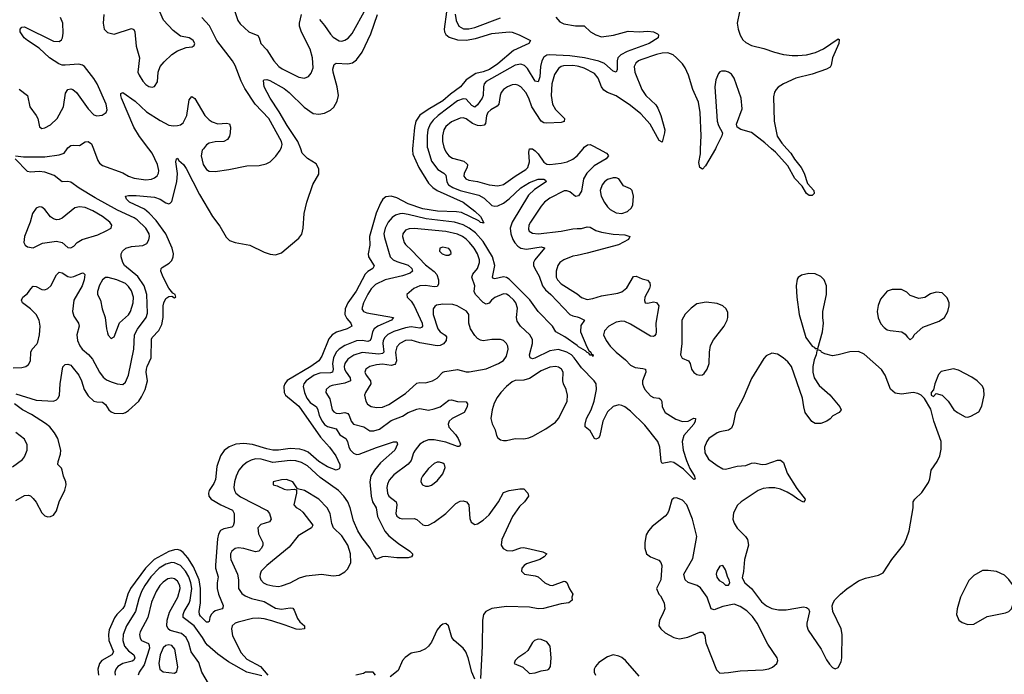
# Model space of a CAD drawing. Header units: inches. Extents: x 1550315 to 1685896, y 510706 to 640504.
# Tile 321 of 452: x 1606136 to 1612962, y 616355 to 620895. Entities that reach past the tile are written whole.
import ezdxf

# ---------------------------------------------------------------- set-up
doc = ezdxf.new("R2010")
doc.units = ezdxf.units.IN
doc.header["$MEASUREMENT"] = 0
for name, color, linetype in [('B6601', 7, 'Continuous'), ('B6602', 7, 'Continuous'), ('B6611', 7, 'Continuous'), ('B6612', 7, 'Continuous')]:
    doc.layers.add(name, color=color, linetype=linetype)

msp = doc.modelspace()

# ---------------------------------------------------------------- linework, layer by layer
at = {"layer": 'B6601', "color": 5}
for points, elevation in [([(1606106, 619950), (1606163.1, 619943.1), (1606310, 619944.4), (1606410, 619957.1), (1606443, 619970), (1606465.5, 620000)], 640), ([(1606110, 618299.6), (1606250, 618256.6), (1606369.8, 618250.2), (1606390, 618258.3), (1606402.6, 618270), (1606412.4, 618290), (1606417.3, 618370), (1606433.7, 618486.3), (1606450, 618502.4), (1606470, 618504.6), (1606490, 618497.7), (1606498.3, 618490), (1606545.2, 618430), (1606564, 618390), (1606582.2, 618330), (1606610, 618286), (1606650, 618250.2), (1606670, 618243.9), (1606710, 618241.2), (1606730, 618225.2), (1606753.2, 618190), (1606770, 618175.4), (1606790, 618166.7), (1606850, 618163.5), (1606870, 618170.2), (1606890, 618184.7), (1606961.5, 618250), (1606980.9, 618279.1), (1607005.2, 618330), (1607021.3, 618390), (1607013.3, 618450), (1607014.9, 618470), (1607019.9, 618490), (1607048.3, 618550), (1607050, 618678), (1607055.1, 618690), (1607100.8, 618739.2), (1607120.3, 618779.7), (1607129.9, 618830), (1607130, 618911.3), (1607134, 618930), (1607150, 618960.7), (1607170, 618976), (1607190, 618978), (1607210, 618966.8), (1607218, 618970), (1607214, 618990), (1607198, 618998), (1607170, 619033.2), (1607129.7, 619110), (1607115.1, 619150), (1607116.2, 619170), (1607122.9, 619177.1), (1607172.7, 619207.3), (1607190, 619225.5), (1607199.8, 619250), (1607202, 619270), (1607192.3, 619310), (1607148.8, 619410), (1607081.6, 619501.6), (1607033.2, 619553.2), (1607000, 619580), (1606897, 619630), (1606875.1, 619650), (1606869, 619670), (1606890, 619675.8), (1606943.5, 619676.5), (1607070, 619664), (1607110, 619650.1), (1607150, 619623.9), (1607170, 619618.3), (1607178.2, 619621.8), (1607190, 619634), (1607225.3, 619770), (1607228.6, 619828.6), (1607218.4, 619910), (1607222, 619930), (1607230, 619933.4), (1607239, 619919), (1607270.3, 619890), (1607290, 619861.6), (1607382.8, 619682.8), (1607471.3, 619530), (1607522.2, 619462.2), (1607566.5, 619386.5), (1607590, 619363.6), (1607630, 619349.1), (1607731.4, 619331.4), (1607830, 619281.5), (1607871.4, 619268.6), (1607910, 619263.1), (1607950, 619278.9), (1607970, 619294.6), (1608070, 619379), (1608091.7, 619408.3), (1608101.2, 619450), (1608107.3, 619550), (1608125.7, 619630), (1608168.2, 619751.8), (1608210, 619823), (1608210, 619860.9), (1608190, 619894.2), (1608130, 619931.9), (1608095, 619970), (1608083.7, 620000)], 620), ([(1606646.5, 620000), (1606677.7, 619917.7), (1606690, 619900.2), (1606710, 619883.9), (1606850, 619833.1), (1606890, 619809.5), (1606930, 619795), (1607010, 619784.1), (1607050, 619788.6), (1607070, 619796.9), (1607088.3, 619811.7), (1607097.4, 619830), (1607100.2, 619850), (1607091.9, 619890), (1607054.7, 619970), (1607031.5, 620000)], 640), ([(1608859.4, 620000), (1608858.5, 619990), (1608861.4, 619961.4), (1608902.6, 619870), (1608970, 619761.8), (1608999.3, 619730), (1609029.1, 619709.1), (1609210.2, 619630), (1609290, 619567.6), (1609330.2, 619530), (1609354.6, 619485.4), (1609350, 619482.7), (1609347, 619487), (1609330, 619488.9), (1609319.5, 619499.5), (1609198, 619558), (1609163.3, 619563.3), (1609033.1, 619566.9), (1608930, 619584), (1608830, 619618), (1608750, 619658.7), (1608710, 619669.9), (1608673.6, 619666.4), (1608652.6, 619650), (1608636.8, 619623.2), (1608607.6, 619552.4), (1608559.8, 619390), (1608562.3, 619330), (1608552.5, 619270), (1608554.8, 619250), (1608592.8, 619187.2), (1608584.6, 619170), (1608550, 619148.5), (1608530, 619129.8), (1608468.8, 619011.2), (1608410.6, 618930), (1608391.5, 618890), (1608390.6, 618850), (1608402.9, 618823), (1608431.5, 618790), (1608438.7, 618770), (1608406.4, 618750), (1608332.1, 618728), (1608302.6, 618710), (1608279.3, 618680.7), (1608230, 618561), (1608210.2, 618530), (1608154.4, 618490), (1607990, 618391.9), (1607972.7, 618370), (1607966.4, 618350), (1607969.2, 618310), (1607979.3, 618290), (1608070, 618214.7), (1608220.4, 618000.4), (1608283.2, 617930), (1608327, 617870), (1608354.9, 617810), (1608354.9, 617790), (1608350, 617779), (1608330, 617769.7), (1608270, 617792.7), (1608210, 617830.6), (1608135.1, 617895.1), (1608110, 617908.1), (1608077.1, 617917.1), (1608010, 617922), (1607930, 617910.4), (1607890, 617909.9), (1607850, 617917.6), (1607750, 617949.5), (1607690, 617954.8), (1607633.4, 617950), (1607588, 617932), (1607553.8, 617906.2), (1607527.1, 617870), (1607502.8, 617797.2), (1607493.5, 617706.5), (1607481.5, 617678.5), (1607450.2, 617630), (1607443.6, 617610), (1607447.4, 617590), (1607463.1, 617570), (1607530.2, 617530), (1607610, 617492.1), (1607622.7, 617470), (1607621.6, 617410), (1607616.2, 617383.8), (1607605.4, 617374.6), (1607550, 617364.2), (1607527.8, 617352.2), (1607513.4, 617326.6), (1607506.3, 617293.7), (1607492.5, 617112.5), (1607494.2, 617090), (1607511.5, 617030), (1607504.7, 616990), (1607504.6, 616950), (1607513.5, 616910), (1607547, 616833), (1607544.4, 616815.6), (1607539.1, 616810), (1607490, 616794), (1607476.3, 616783.7), (1607464.1, 616770), (1607455, 616750), (1607450, 616721.2), (1607443, 616717), (1607430, 616716.4), (1607390, 616757.8), (1607382.4, 616770), (1607379, 616790), (1607388.5, 616851.4), (1607390.3, 616950), (1607381, 617010), (1607340.5, 617100.5), (1607301.5, 617161.5), (1607270, 617199.3), (1607250, 617213.6), (1607230, 617219.7), (1607210, 617218.9), (1607170, 617206.3), (1607068.8, 617150), (1607008.1, 617090), (1606904.4, 616950), (1606884.6, 616910), (1606861.5, 616830), (1606849.7, 616810.3), (1606809.2, 616770.8), (1606792.6, 616747.4), (1606756.8, 616663.2), (1606751.1, 616630), (1606753.4, 616590), (1606786, 616510), (1606774.7, 616490), (1606705.1, 616450), (1606689.5, 616430), (1606677, 616390), (1606681.2, 616350)], 620), ([(1607409.3, 620000), (1607401.5, 619990), (1607393.4, 619950), (1607406.7, 619890), (1607430, 619855.2), (1607450, 619844.9), (1607490, 619842.9), (1607585.3, 619854.7), (1607710, 619880.7), (1607797, 619883), (1607845.1, 619894.9), (1607871.9, 619908.1), (1607911.1, 619948.9), (1607942, 619990), (1607947, 620000)], 640), ([(1608964.4, 620000), (1608990, 619913.1), (1609035.7, 619855.7), (1609076.5, 619830), (1609090, 619816.5), (1609097.2, 619770), (1609108.9, 619750), (1609139.3, 619730), (1609190, 619711.3), (1609318.2, 619678.2), (1609356.4, 619656.4), (1609410, 619606.8), (1609430, 619601), (1609450, 619603.4), (1609490, 619621.6), (1609530, 619651.8), (1609610, 619729.4), (1609670, 619766.4), (1609730, 619787.9), (1609768.7, 619788.7), (1609782, 619782), (1609786.4, 619770), (1609704, 619716), (1609663.3, 619676.7), (1609550.1, 619490), (1609536, 619450), (1609539.6, 619410), (1609554.3, 619370), (1609568.1, 619348.1), (1609590, 619323.5), (1609610, 619310.1), (1609650, 619303.6), (1609750, 619320.6), (1609773, 619313), (1609774, 619310), (1609706.4, 619230), (1609698.3, 619210), (1609698, 619190), (1609706.1, 619170), (1609736.6, 619116.6), (1609761, 619050), (1609782.1, 619022.1), (1609818.5, 618990), (1609950, 618851.1), (1609970, 618841.1), (1610000, 618833.5)], 640), ([(1609080.4, 620000), (1609090, 619978.3), (1609110.2, 619950), (1609135.2, 619935.2), (1609214, 619914), (1609236.1, 619896.1), (1609239.7, 619890), (1609236.8, 619870), (1609217.7, 619830), (1609215, 619810), (1609228.2, 619790), (1609250, 619781.2), (1609310, 619772.5), (1609390, 619749.7), (1609450, 619743.3), (1609490, 619752), (1609569.6, 619810.4), (1609645.1, 619854.9), (1609657.4, 619870), (1609669.9, 619910), (1609664.8, 619975.2), (1609670, 619999.5), (1609690, 619999.7), (1609710, 619986), (1609730, 619964.6), (1609770, 619906.1), (1609790, 619893.6), (1609810, 619890.1), (1609890, 619900.1), (1609931.2, 619910), (1609970, 619926.8), (1609999.4, 619950), (1610000, 619950.7)], 660), ([(1606090, 618480.2), (1606150, 618483.6), (1606177.2, 618490), (1606196.2, 618503.8), (1606209.7, 618530), (1606211.9, 618590), (1606222.7, 618610), (1606255.3, 618644.7), (1606261.4, 618658.6), (1606272.2, 618710), (1606276.5, 618770), (1606271.4, 618811.4), (1606251, 618850), (1606209.8, 618890), (1606155.1, 618930), (1606148.9, 618950), (1606158.3, 618970), (1606190, 618994.9), (1606211.8, 619028.2), (1606230, 619046.4), (1606250, 619044.2), (1606290, 619024), (1606310, 619022.3), (1606330, 619030.3), (1606351.1, 619050), (1606390, 619125.5), (1606410, 619144.9), (1606430, 619139.6), (1606470, 619114.2), (1606490, 619109.2), (1606510, 619113.4), (1606570, 619140.3), (1606578, 619138), (1606588.4, 619128.4), (1606583.5, 619090), (1606569.3, 619050), (1606510.2, 618950), (1606502.7, 618870), (1606510, 618839.3), (1606544.4, 618790), (1606548.2, 618770), (1606533, 618710), (1606536.5, 618670), (1606552.6, 618632.6), (1606569.2, 618610), (1606612, 618572), (1606639.9, 618539.9), (1606689.6, 618449.6), (1606715.5, 618415.5), (1606738.1, 618398.1), (1606770, 618382.7), (1606811, 618369), (1606850, 618365.2), (1606870, 618381.1), (1606890.4, 618429.6), (1606926, 618610), (1606930.5, 618710), (1606952.2, 618747.8), (1607011.6, 618828.4), (1607021.1, 618858.9), (1607017.2, 618990), (1606999.6, 619050), (1606954.6, 619114.6), (1606863.2, 619190), (1606849.9, 619210), (1606839.8, 619250), (1606840.3, 619270), (1606847.3, 619290), (1606870.5, 619309.5), (1606910, 619321.6), (1606990, 619327.7), (1607017.1, 619342.9), (1607031.2, 619368.8), (1607034.9, 619390), (1607032.3, 619410), (1607009.9, 619450), (1606950, 619507.7), (1606930, 619521), (1606814.1, 619574.1), (1606659, 619659), (1606547.2, 619727.2), (1606490, 619767.5), (1606470, 619772.2), (1606430, 619769.7), (1606374.4, 619814.4), (1606310, 619836.8), (1606270, 619840.9), (1606210, 619836.4), (1606190, 619842.4), (1606105.2, 619930)], 640), ([(1610000, 619671.4), (1609990, 619668.8), (1609950, 619699.8), (1609930, 619708.8), (1609910, 619708.8), (1609810, 619657.4), (1609775.2, 619630), (1609750, 619601.7), (1609676, 619490), (1609665.4, 619470), (1609663, 619443), (1609668.4, 619428.4), (1609690, 619414), (1609729.6, 619409.6), (1609890, 619429.2), (1609970, 619445.4), (1610000, 619445.6)], 660), ([(1610000, 618634.3), (1609915.8, 618695.8), (1609853.3, 618730), (1609828.4, 618770), (1609730, 618871.3), (1609672.7, 618952.7), (1609530, 619095), (1609510, 619107.5), (1609490, 619111.9), (1609430, 619098.7), (1609420.9, 619100.9), (1609413, 619110), (1609430.8, 619190), (1609414.3, 619250), (1609350, 619356.9), (1609296.4, 619416.4), (1609251.7, 619450), (1609210, 619471.8), (1609150.5, 619490.5), (1608953.1, 619513.1), (1608830, 619544.1), (1608790.1, 619549.9), (1608770, 619548.7), (1608741.2, 619538.8), (1608717.8, 619522.2), (1608690.1, 619490), (1608668.5, 619450), (1608661.2, 619410), (1608664.2, 619384.3), (1608705, 619250), (1608724.7, 619230), (1608750, 619216.8), (1608830, 619192.7), (1608853.6, 619170), (1608858.6, 619150), (1608842.1, 619137.9), (1608790, 619119.2), (1608669.1, 619090.9), (1608602.4, 619057.6), (1608572.5, 619027.5), (1608550, 618991.7), (1608519.8, 618930), (1608508.7, 618890), (1608519, 618870), (1608541.2, 618861.2), (1608727.7, 618830), (1608712.9, 618810), (1608617.5, 618770), (1608592.1, 618750), (1608581.1, 618730), (1608573, 618687), (1608565.2, 618670), (1608550, 618663.6), (1608510, 618669.5), (1608470, 618667.2), (1608390, 618635.2), (1608350.2, 618610), (1608330, 618588.3), (1608310.7, 618549.3), (1608305.1, 618510), (1608309, 618470), (1608304.4, 618450), (1608290, 618444.5), (1608215.9, 618444.1), (1608176.5, 618430), (1608121.2, 618390), (1608106, 618370), (1608100.9, 618350), (1608109.5, 618310), (1608127, 618270), (1608150, 618240.1), (1608192.5, 618210), (1608203, 618190), (1608212.3, 618150), (1608232.6, 618110), (1608250, 618088.4), (1608270, 618074.2), (1608330, 618057.3), (1608356.1, 618016.1), (1608397.1, 617990), (1608407.3, 617970), (1608417.6, 617930), (1608429.2, 617909.2), (1608450, 617888.5), (1608470, 617880.1), (1608490, 617880.6), (1608610, 617928.9), (1608726.4, 617966.4), (1608750, 617966.8), (1608756, 617950), (1608735.5, 617910), (1608637.6, 617822.4), (1608594.4, 617770), (1608570.1, 617730), (1608563.8, 617690), (1608572.8, 617590), (1608582.4, 617550), (1608606, 617510), (1608617.1, 617450), (1608667.2, 617347.2), (1608695.3, 617315.3), (1608760.9, 617260.9), (1608840.7, 617210), (1608858.8, 617190), (1608858, 617182), (1608852, 617170), (1608830, 617163.6), (1608750, 617163.1), (1608668.8, 617171.2), (1608650, 617169.6), (1608610, 617152.7), (1608590, 617179.3), (1608565.8, 617230), (1608510, 617301.8), (1608478.9, 617350), (1608450, 617418.9), (1608426.8, 617510), (1608410.4, 617550), (1608382.8, 617590), (1608345.2, 617630), (1608218.7, 617718.7), (1608130, 617800.4), (1608090, 617823.9), (1608050, 617834.7), (1608010, 617836.9), (1607890, 617824.1), (1607810, 617846.5), (1607770, 617848.2), (1607739.5, 617840.5), (1607712.9, 617827.1), (1607680.1, 617799.9), (1607656, 617770), (1607636.8, 617730), (1607625.5, 617690), (1607621.3, 617650), (1607624.6, 617630), (1607635.2, 617610), (1607665.6, 617585.6), (1607851, 617491), (1607867.6, 617470), (1607879.7, 617430), (1607868.3, 617411.7), (1607807.1, 617392.9), (1607786.2, 617370), (1607791, 617330), (1607820.2, 617270), (1607820.9, 617250), (1607812.9, 617230), (1607794, 617210), (1607770, 617204.2), (1607690, 617226.5), (1607650, 617231.3), (1607630, 617227.6), (1607606, 617210), (1607597.6, 617190), (1607596.5, 617170), (1607600.2, 617150), (1607645.1, 617050), (1607652.1, 617010), (1607653.4, 616950), (1607675.8, 616915.8), (1607699.6, 616899.6), (1607741.7, 616881.7), (1607830, 616860.6), (1607910, 616814.1), (1607950, 616805.8), (1608010, 616815.8), (1608030, 616813.7), (1608039.5, 616799.5), (1608061, 616741), (1608078.4, 616718.4), (1608111, 616690), (1608110.3, 616669.7), (1608074.9, 616665.1), (1608052, 616668), (1607976.7, 616696.8), (1607884.7, 616724.7), (1607830, 616739.7), (1607790, 616745.1), (1607750, 616741.4), (1607650, 616717.5), (1607630.1, 616709.9), (1607608.7, 616691.4), (1607603.6, 616670), (1607610, 616622), (1607670, 616503.9), (1607710, 616460.7), (1607804.9, 616410), (1607856, 616350)], 640), ([(1610000, 618522.1), (1609980.2, 618550), (1609960.2, 618570), (1609930, 618589.9), (1609870, 618608.2), (1609810, 618599), (1609707.9, 618547.9), (1609690, 618542.5), (1609675.1, 618550), (1609670.8, 618570), (1609691.3, 618650), (1609690, 618676), (1609672.4, 618710), (1609607.7, 618770), (1609584.2, 618804.3), (1609578.9, 618830), (1609586.7, 618893.3), (1609575.2, 618930), (1609561.5, 618950), (1609530, 618980.2), (1609510, 618990.6), (1609490, 618992.8), (1609430, 618967.3), (1609407.1, 618950), (1609390, 618929.7), (1609370, 618921.2), (1609350, 618932.6), (1609295, 618990), (1609287.3, 619010), (1609291.1, 619050), (1609270.6, 619110), (1609277.8, 619130), (1609310.7, 619170), (1609323.2, 619210), (1609323.7, 619230), (1609309.9, 619270), (1609285.6, 619310), (1609254.1, 619350), (1609230, 619372.6), (1609205.5, 619390), (1609170, 619406.7), (1609090, 619425), (1608870, 619446.3), (1608835, 619445), (1608810, 619435.3), (1608791.4, 619410), (1608789.4, 619390), (1608801, 619350), (1608810, 619334.6), (1608855.1, 619295.1), (1608950, 619194.8), (1609010, 619148.8), (1609026.5, 619126.5), (1609038.5, 619090), (1609039.1, 619060.9), (1609030, 619044), (1609010, 619041.6), (1608950, 619052), (1608910, 619049.3), (1608867.7, 619030), (1608819.1, 618990), (1608822, 618970), (1608850, 618942), (1608871.4, 618911.4), (1608925.2, 618790), (1608929.3, 618770), (1608921.1, 618758.9), (1608910, 618755), (1608850, 618764), (1608810, 618758.8), (1608730, 618733.3), (1608688.5, 618711.5), (1608666, 618690), (1608656.1, 618670), (1608653.3, 618650), (1608660.1, 618590), (1608650, 618579.3), (1608624.5, 618575.5), (1608510, 618586.3), (1608452.9, 618567.1), (1608410, 618540.2), (1608388.7, 618511.3), (1608385, 618490), (1608388.3, 618470), (1608398.5, 618450), (1608427.9, 618410), (1608428.6, 618390), (1608390, 618373.1), (1608302.5, 618357.5), (1608284.2, 618350), (1608261.3, 618330), (1608258.6, 618310), (1608285, 618265), (1608302.7, 618190), (1608314.4, 618174.4), (1608330, 618165.3), (1608350, 618163.6), (1608390, 618169.5), (1608410, 618164.7), (1608420.1, 618150), (1608434.3, 618110), (1608449.3, 618089.3), (1608522, 618070), (1608564.1, 618044.1), (1608590, 618043), (1608630, 618054.6), (1608710, 618115.5), (1608790, 618144), (1608830, 618170.2), (1608890, 618193.8), (1608910, 618197.5), (1608970, 618187.8), (1609010, 618196.3), (1609050, 618210.2), (1609110, 618256.5), (1609130, 618259.5), (1609170, 618247.9), (1609230, 618245.5), (1609240.3, 618230), (1609237.3, 618210), (1609218, 618170), (1609133.1, 618130), (1609113.8, 618110), (1609106, 618090), (1609110, 618068.8), (1609157.4, 618017.4), (1609175.8, 617990), (1609191, 617950), (1609185.5, 617934.5), (1609170, 617933.7), (1609090, 617963.7), (1609010, 617982.1), (1608970, 617980.2), (1608939.6, 617970), (1608909.3, 617950), (1608877.8, 617910), (1608866.7, 617890), (1608850, 617838.3), (1608830, 617811.6), (1608730, 617738.9), (1608697.7, 617702.3), (1608685.8, 617674.2), (1608681.9, 617650), (1608685.1, 617610), (1608695.9, 617590), (1608746.7, 617550), (1608751.3, 617530), (1608743.8, 617470), (1608751, 617451), (1608770, 617437.6), (1608790, 617432.8), (1608870, 617435.8), (1608888, 617428), (1608930, 617392), (1608950, 617387.6), (1608970, 617390.3), (1609010, 617410.3), (1609090.6, 617469.4), (1609159.6, 617540.4), (1609190, 617556), (1609210, 617558.9), (1609232.7, 617550), (1609250.3, 617530), (1609256.5, 617436.5), (1609265.5, 617410), (1609290, 617394.9), (1609310, 617398.4), (1609350, 617423.7), (1609390, 617461.3), (1609456.3, 617550), (1609490, 617616.3), (1609530, 617630.6), (1609602, 617642), (1609630, 617641), (1609658.8, 617610), (1609664, 617590), (1609635.5, 617550), (1609601.1, 617518.9), (1609552.9, 617450), (1609478.9, 617290), (1609473.7, 617250), (1609487.4, 617227.4), (1609513.7, 617213.7), (1609550, 617211.4), (1609610, 617232.6), (1609630, 617234.9), (1609763.5, 617203.5), (1609791.1, 617191.1), (1609771.3, 617170), (1609741, 617150), (1609650, 617120.7), (1609634, 617110), (1609618, 617090), (1609614, 617070), (1609636, 617050), (1609710, 617038), (1609730, 617030.6), (1609777.3, 616990), (1609810, 616972.4), (1609830, 616970.4), (1609910, 617000.7), (1609919.1, 616999.1), (1609930, 616992), (1609948.1, 616948.1), (1609970.8, 616910), (1609964, 616890), (1609966.8, 616870), (1609942, 616850), (1609890, 616843.5), (1609768.1, 616811.9), (1609730, 616809.8), (1609670, 616819.8), (1609510, 616824.9), (1609410, 616810.6), (1609367.6, 616790), (1609351.4, 616770), (1609343.2, 616730), (1609341.6, 616550), (1609330, 616326)], 660), ([(1610000, 619260.3), (1609970, 619254.2), (1609908.4, 619230), (1609881.1, 619210), (1609866.7, 619190), (1609855.2, 619150), (1609855, 619110), (1609863.5, 619090), (1609890, 619063.5), (1609990, 619001.6), (1610000, 618993.3)], 660), ([(1606110, 617561.2), (1606170, 617595), (1606196.4, 617596.4), (1606210, 617591.6), (1606230, 617574.9), (1606249.4, 617549.4), (1606290, 617473.7), (1606310, 617454.7), (1606330, 617447.6), (1606350, 617448.3), (1606370, 617458.3), (1606392, 617488), (1606409.8, 617550), (1606449, 617631), (1606457.1, 617670), (1606455.5, 617690), (1606439.2, 617730), (1606431, 617771), (1606424.8, 617784.8), (1606400.7, 617810), (1606401.6, 617830), (1606418.8, 617881.2), (1606421.1, 617910), (1606400.3, 617990), (1606377.7, 618030), (1606344.8, 618070), (1606315, 618095), (1606217.5, 618157.5), (1606155.4, 618190), (1606100.4, 618230)], 620), ([(1606085.6, 617794.4), (1606155.1, 617844.9), (1606170, 617862.4), (1606186.4, 617910), (1606187.3, 617947.2), (1606170, 617986.6), (1606110, 618031.5)], 640), ([(1607814.6, 616345.4), (1607710, 616369.8), (1607582.2, 616442.2), (1607510, 616493.6), (1607437.1, 616557.1), (1607425.5, 616570), (1607404.1, 616610), (1607344.5, 616690), (1607269.1, 616749.1), (1607268.3, 616770), (1607275.9, 616790), (1607310, 616847.5), (1607317.6, 616870), (1607328.9, 616950), (1607323.3, 616990), (1607308, 617030), (1607285, 617070), (1607250, 617108.8), (1607210, 617128.4), (1607190, 617129.9), (1607150, 617118.8), (1607103.5, 617090), (1607044.8, 617030), (1607002.5, 616970), (1606980.5, 616930), (1606961.5, 616878.5), (1606939.4, 616790), (1606876.8, 616690), (1606853.6, 616630), (1606849.6, 616590), (1606861.9, 616550), (1606890, 616517.5), (1606927.8, 616490), (1606935.1, 616470), (1606926.6, 616453.4), (1606914.6, 616445.4), (1606850.1, 616429.9), (1606815.9, 616410), (1606801.4, 616390), (1606796.1, 616370), (1606798.4, 616350)], 640), ([(1607444, 616290), (1607397.7, 616370), (1607377.4, 616437.4), (1607325, 616510), (1607308.8, 616570), (1607289.9, 616609.9), (1607257.3, 616637.3), (1607179.1, 616659.1), (1607164, 616670), (1607155.4, 616690), (1607158.5, 616730), (1607174.5, 616785.5), (1607233, 616890), (1607247.2, 616950), (1607244.9, 616970), (1607230, 617001.6), (1607210, 617017.6), (1607190, 617021.8), (1607163.8, 617016.2), (1607130, 616994.7), (1607107.7, 616970), (1607081.5, 616930), (1607050, 616855.1), (1607023.9, 616750), (1606971, 616650), (1606966.6, 616630), (1606970, 616604.4), (1606981.1, 616590), (1607027.6, 616567.6), (1607034.4, 616554.4), (1607035.2, 616535.2), (1606998.4, 616421.6), (1606964.2, 616370), (1606956.8, 616350)], 660), ([(1609290, 616320.7), (1609270, 616369.4), (1609244.1, 616470), (1609229, 616510), (1609210, 616536.8), (1609147.6, 616590), (1609131.6, 616610), (1609109.3, 616690), (1609090, 616706.6), (1609070, 616703.7), (1609050, 616689.4), (1609030, 616662.7), (1608990, 616577.2), (1608970.2, 616549.7), (1608948.9, 616531.1), (1608910, 616513.3), (1608850, 616500.7), (1608808.9, 616471.1), (1608789.1, 616450.9), (1608759.1, 616380.9), (1608703, 616337)], 660), ([(1608602, 616350), (1608586, 616370), (1608534, 616370), (1608518.8, 616361.2), (1608466.8, 616350)], 660)]:
    msp.add_lwpolyline(points, dxfattribs=dict(at, elevation=elevation))
for points, elevation in [([(1606550, 619597.3), (1606518, 619590), (1606430, 619519.3), (1606410, 619508.9), (1606390, 619506.2), (1606370, 619512.9), (1606348.5, 619528.5), (1606310, 619578.4), (1606290, 619594.5), (1606270, 619597), (1606250, 619587), (1606224.9, 619550), (1606208.1, 619490), (1606168.4, 619390), (1606164.7, 619350), (1606174.4, 619330), (1606190, 619318.9), (1606230, 619312.9), (1606294.9, 619345.1), (1606390, 619358.7), (1606429.5, 619349.5), (1606470, 619313.7), (1606490, 619311.8), (1606510, 619324.9), (1606534.8, 619350), (1606569.7, 619370), (1606676.9, 619403.1), (1606736.2, 619430), (1606769.5, 619450), (1606775.1, 619470), (1606759.7, 619490), (1606709.8, 619530), (1606641.7, 619570), (1606590, 619591.8)], 660), ([(1609070, 619318.3), (1609048, 619310), (1609046.7, 619290), (1609063.8, 619270), (1609090, 619261.1), (1609110, 619261.6), (1609126, 619274), (1609125.1, 619290), (1609110, 619307)], 680), ([(1606750, 619107.4), (1606730, 619107.1), (1606710, 619091.2), (1606690, 619054.7), (1606675.1, 619010), (1606676, 618990), (1606695, 618950), (1606707.1, 618890), (1606729.3, 618829.3), (1606736.9, 618750), (1606744.2, 618724.2), (1606750, 618706.8), (1606770, 618684.7), (1606790, 618694.8), (1606828.6, 618791.4), (1606890, 618847.1), (1606904.8, 618870), (1606922.6, 618930), (1606923.8, 618970), (1606910, 619015.1), (1606890, 619045.5), (1606870, 619064.1), (1606809.2, 619090.8)], 660), ([(1609070, 618921.1), (1609025.6, 618914.4), (1609013.2, 618906.8), (1609002.9, 618890), (1609001.7, 618850), (1609035.3, 618750), (1609050, 618729.4), (1609086.1, 618706.1), (1609094.7, 618694.7), (1609092.7, 618670), (1609074.1, 618645.9), (1609050, 618634.4), (1609030, 618633.5), (1608910, 618652.8), (1608850, 618673.3), (1608810, 618669.9), (1608771.3, 618650), (1608750, 618626.9), (1608741.6, 618590), (1608747.5, 618530), (1608742.2, 618510), (1608736.3, 618503.7), (1608710, 618496.5), (1608650, 618504.9), (1608610, 618501.7), (1608563.1, 618490), (1608534.6, 618470), (1608528.1, 618450), (1608536.9, 618430), (1608568.8, 618390), (1608570.6, 618370), (1608532.4, 618310), (1608526.4, 618290), (1608536, 618250), (1608548, 618228), (1608571.5, 618211.5), (1608610, 618204.2), (1608650, 618208.2), (1608695.1, 618224.9), (1608810, 618303), (1608890, 618373.4), (1608910, 618378.8), (1608950, 618377.2), (1608998.4, 618390), (1609030, 618409.1), (1609069.7, 618450), (1609084.2, 618455.8), (1609170, 618468.2), (1609230, 618451.5), (1609251.5, 618451.5), (1609370, 618472.7), (1609456.2, 618510), (1609490, 618532.2), (1609510, 618562), (1609522.3, 618610), (1609520.4, 618630), (1609511.1, 618650), (1609490, 618669.7), (1609470, 618676.1), (1609410, 618676.8), (1609350, 618666.6), (1609330, 618671.8), (1609310, 618684.2), (1609290, 618705.1), (1609261.2, 618750), (1609249.8, 618790), (1609248.6, 618850), (1609232.9, 618872.9), (1609169.2, 618909.2), (1609138.6, 618918.6)], 680), ([(1609849.8, 618489.8), (1609810, 618484.5), (1609750, 618458.7), (1609670, 618405.7), (1609630, 618395.9), (1609570, 618392.4), (1609550, 618384.1), (1609510, 618351.8), (1609470.2, 618310), (1609444.9, 618275.1), (1609424, 618236), (1609410.1, 618190), (1609402.9, 618130), (1609411.8, 618091.8), (1609431.7, 618050), (1609440.4, 618010), (1609450, 617994), (1609470, 617980.4), (1609490, 617975.8), (1609510, 617976.5), (1609570, 617991.3), (1609630, 617988.4), (1609665.5, 617994.5), (1609693.6, 618006.4), (1609782.8, 618057.2), (1609850, 618103.2), (1609871.8, 618128.2), (1609913.4, 618210), (1609930.7, 618250), (1609934.6, 618290), (1609923.9, 618330), (1609905.8, 618370), (1609902.2, 618390), (1609903.5, 618450), (1609891.5, 618471.5), (1609870, 618485.5)], 680), ([(1609047, 617827), (1609030, 617826), (1609010, 617817.6), (1608970, 617781.1), (1608929.1, 617730), (1608919.5, 617710), (1608916.4, 617690), (1608927.7, 617670), (1608950, 617659.3), (1608970, 617659.3), (1608990, 617666.4), (1609030, 617695.8), (1609070, 617746), (1609084.4, 617790), (1609080.5, 617810), (1609070, 617819.7)], 680), ([(1607985.4, 617705.4), (1607950, 617703.6), (1607892, 617690), (1607892, 617670), (1607921.6, 617661.6), (1607970, 617638), (1607990, 617634), (1608038, 617638), (1608054, 617634), (1608054, 617610), (1608036.4, 617530), (1608051.5, 617511.5), (1608077.5, 617497.5), (1608098.6, 617478.6), (1608168, 617390), (1608158, 617370), (1608065.6, 617314.4), (1608003.4, 617236.6), (1607850.2, 617110), (1607810.9, 617069.1), (1607801.8, 617050), (1607800.7, 617030), (1607807.3, 617010), (1607825.2, 616990), (1607850, 616977.6), (1607890, 616967.9), (1607930, 616964.6), (1607950, 616967.8), (1608010, 616989.3), (1608076.5, 617023.5), (1608122.4, 617037.6), (1608228.6, 617048.6), (1608310, 617037.7), (1608350, 617042.6), (1608390, 617065.7), (1608410, 617085.3), (1608430.8, 617130), (1608428.2, 617190), (1608411.3, 617250), (1608370, 617314.5), (1608311.8, 617371.8), (1608299.7, 617399.7), (1608288.3, 617470), (1608268, 617510), (1608209.6, 617570), (1608110, 617629.6), (1608062, 617642), (1608029, 617690)], 660), ([(1607170, 616558.2), (1607150, 616555), (1607130, 616537.7), (1607110, 616489.4), (1607100.6, 616430), (1607107.9, 616390), (1607131.2, 616371.2), (1607210, 616363.1), (1607225.4, 616374.6), (1607232.4, 616407.6), (1607211.2, 616530), (1607190, 616554)], 680), ([(1609730, 616597.6), (1609705.5, 616590), (1609690, 616574.5), (1609659.3, 616520.7), (1609638.6, 616501.4), (1609590, 616469), (1609571, 616450), (1609564, 616430), (1609623.7, 616403.7), (1609670, 616361), (1609710, 616364.9), (1609750, 616378), (1609795.1, 616384.9), (1609804, 616390), (1609816, 616410), (1609821.2, 616470), (1609812.3, 616550), (1609790, 616579.3), (1609750, 616596.2)], 680)]:
    msp.add_lwpolyline(points, close=True, dxfattribs=dict(at, elevation=elevation))
at = {"layer": 'B6602', "color": 5}
for points, elevation in [([(1607618.7, 620978.7), (1607648.3, 620890), (1607664.9, 620864.9), (1607724, 620810), (1607785.6, 620785.6), (1607795.2, 620770), (1607806.7, 620730), (1607850, 620684.7), (1607897, 620610), (1607932.1, 620570), (1607954.4, 620554.4), (1608070, 620495.9), (1608111, 620489), (1608139, 620501), (1608156.2, 620523.8), (1608170, 620561), (1608166.5, 620630), (1608149.9, 620690), (1608089.2, 620809.2), (1608076.2, 620850), (1608075.4, 620870), (1608088.5, 620931.5)], 640), ([(1608215, 620895), (1608250, 620854), (1608290, 620793.8), (1608310, 620773.6), (1608350, 620749.2), (1608370, 620746.4), (1608390, 620752.1), (1608412.9, 620767.1), (1608441, 620799), (1608535.8, 620970)], 640), ([(1606132.2, 620412.2), (1606190.2, 620370), (1606204.9, 620290), (1606250.2, 620230), (1606261.5, 620210), (1606272.3, 620152.3), (1606290, 620140.4), (1606310, 620144.2), (1606350, 620165.2), (1606396.1, 620210), (1606439.3, 620290), (1606453.7, 620386.3), (1606470, 620411.5), (1606490, 620414.4), (1606504, 620410), (1606530, 620390.3), (1606610, 620276), (1606650, 620235.3), (1606670, 620228), (1606706.4, 620233.6), (1606736.2, 620250), (1606742, 620270), (1606734.4, 620310), (1606672.7, 620450), (1606650, 620486.6), (1606585.1, 620570), (1606570, 620579.8), (1606545.8, 620585.8), (1606450, 620579.5), (1606430, 620580.2), (1606408.2, 620588.2), (1606341.5, 620630), (1606270, 620697.2), (1606189.5, 620750), (1606167.3, 620770), (1606138, 620810), (1606139.3, 620830), (1606150, 620842.8), (1606170, 620844.9), (1606370, 620745.8), (1606410, 620743.7), (1606425.3, 620754.7), (1606433, 620770), (1606438.2, 620801.8), (1606434.2, 620870), (1606418.2, 620910)], 660), ([(1606719, 620930), (1606713.4, 620870), (1606721.6, 620830), (1606744.8, 620804.8), (1606790, 620793.4), (1606910, 620833.4), (1606925.9, 620825.9), (1606933.6, 620810), (1606942.3, 620710), (1606967.1, 620630), (1606955.3, 620530), (1606963.1, 620510), (1606990, 620468.7), (1607010, 620444.2), (1607030, 620430.4), (1607053.3, 620426.7), (1607070, 620431), (1607090, 620464.7), (1607095.8, 620530), (1607109.8, 620570), (1607137, 620603), (1607190, 620652.4), (1607230, 620679.3), (1607290, 620702.8), (1607332.5, 620707.5), (1607344.7, 620715.3), (1607349.2, 620730), (1607339.3, 620750), (1607330, 620758), (1607310, 620769.3), (1607250, 620779.5), (1607200.3, 620820.3), (1607132.1, 620892.1), (1607108.4, 620948.4)], 660), ([(1607947, 620000), (1607951.9, 620010), (1607954.4, 620030), (1607950.5, 620050), (1607863.9, 620210), (1607768.3, 620308.3), (1607696.5, 620416.5), (1607670, 620467.8), (1607630, 620578), (1607611.5, 620610), (1607503.4, 620750), (1607451, 620851), (1607397.4, 620910)], 640), ([(1608083.7, 620000), (1608064.7, 620050), (1607990, 620160.2), (1607934.8, 620254.8), (1607871.9, 620350), (1607829.8, 620430), (1607826.6, 620473.4), (1607830, 620478), (1607850, 620479.1), (1607870, 620472), (1607970, 620417.1), (1608003.6, 620390), (1608107.6, 620287.6), (1608170, 620243.5), (1608210, 620239.3), (1608250, 620247.5), (1608290, 620266.7), (1608313, 620287), (1608336.2, 620330), (1608345.4, 620370), (1608337, 620430), (1608307.9, 620530), (1608307.6, 620552.4), (1608316.9, 620583.1), (1608330, 620592.8), (1608410, 620588.8), (1608443.8, 620596.2), (1608470, 620615.8), (1608509.9, 620670), (1608570, 620796.9), (1608616.1, 620930)], 620), ([(1609095.4, 620950), (1609077.5, 620830), (1609080.9, 620810), (1609090, 620793), (1609114.2, 620774.2), (1609170, 620754.3), (1609230, 620753.6), (1609295.5, 620764.5), (1609410, 620800.1), (1609530.1, 620810.1), (1609550, 620807.8), (1609597.3, 620790), (1609678, 620750), (1609664.7, 620730), (1609558.1, 620681.9), (1609450, 620589.5), (1609393.3, 620550), (1609350, 620532.4), (1609298.2, 620521.8), (1609230, 620478), (1609191, 620429), (1609121.7, 620378.3), (1609070, 620332.7), (1608967.2, 620272.8), (1608910, 620232), (1608882.9, 620190), (1608873.5, 620146.5), (1608859.4, 620000)], 620), ([(1609154.2, 620934.2), (1609160.8, 620890), (1609179.4, 620850), (1609212.4, 620832.4), (1609250, 620831.8), (1609290, 620840.1), (1609470, 620908.1)], 640), ([(1609852.2, 620912.2), (1609880.9, 620880.9), (1609907, 620867), (1609990, 620851), (1610000, 620851.3)], 640), ([(1610000, 620638.1), (1609950, 620645), (1609808.1, 620651.9), (1609790, 620647.7), (1609770, 620635.4), (1609754.8, 620610), (1609745.3, 620570), (1609740.6, 620499.4), (1609730, 620463.5), (1609710, 620468.7), (1609656.7, 620556.7), (1609636, 620576), (1609610, 620585.4), (1609570, 620579), (1609370, 620466.8), (1609356.4, 620450), (1609350.1, 620430), (1609348.6, 620370), (1609341.8, 620350), (1609310, 620304.2), (1609290, 620289.1), (1609270, 620299), (1609230, 620343.2), (1609210, 620346.6), (1609170, 620330.9), (1609037.4, 620230), (1609001.9, 620198.1), (1608980.6, 620170), (1608965.8, 620130), (1608960.8, 620090), (1608961.5, 620010), (1608964.4, 620000)], 640), ([(1610000, 620572.3), (1609970, 620576), (1609906, 620574), (1609890, 620569.8), (1609870, 620555.8), (1609844.4, 620515.6), (1609825, 620450), (1609820.3, 620370), (1609828.9, 620308.9), (1609850, 620272.2), (1609913.7, 620210), (1609910, 620188.2), (1609890, 620182.3), (1609790, 620177.8), (1609770, 620180.4), (1609751.5, 620191.5), (1609685.6, 620290), (1609664.5, 620350), (1609643.9, 620390), (1609610, 620428.8), (1609590, 620440.7), (1609570, 620445.3), (1609550, 620443.2), (1609518, 620430), (1609490.2, 620410), (1609474.2, 620390), (1609466.4, 620370), (1609458.6, 620310), (1609445.9, 620294.1), (1609402.8, 620270), (1609381.9, 620250), (1609372.7, 620227.3), (1609365.7, 620174.3), (1609356.6, 620163.4), (1609330, 620157.9), (1609310, 620161.3), (1609275.6, 620175.6), (1609230, 620207.2), (1609210, 620213.1), (1609190, 620212.5), (1609130, 620185.5), (1609090, 620154.2), (1609075.1, 620130), (1609067.7, 620090), (1609067.7, 620050), (1609075.9, 620010), (1609080.4, 620000)], 660), ([(1607031.5, 620000), (1606965.3, 620085.3), (1606927, 620150), (1606840.7, 620350), (1606835.8, 620370), (1606838, 620382), (1606849.7, 620390.3), (1606935.8, 620330), (1607015.2, 620255.2), (1607110, 620195.7), (1607170, 620164.2), (1607201.2, 620158.8), (1607230, 620161.2), (1607250, 620164.9), (1607270, 620180.3), (1607293.3, 620230), (1607310, 620338.8), (1607330, 620361.6), (1607350, 620348.9), (1607419.7, 620230), (1607450, 620199.7), (1607470, 620187.1), (1607510, 620172.6), (1607570, 620177.3), (1607590, 620172), (1607596.9, 620150), (1607594.3, 620110), (1607590, 620087), (1607576.5, 620063.5), (1607550, 620050.7), (1607490, 620047.5), (1607450, 620039), (1607430, 620026.6), (1607409.3, 620000)], 640), ([(1606465.5, 620000), (1606470, 620006), (1606490, 620023.1), (1606510, 620025.7), (1606550, 620021.6), (1606590, 620048), (1606610, 620050.3), (1606633.7, 620033.7), (1606646.5, 620000)], 640)]:
    msp.add_lwpolyline(points, dxfattribs=dict(at, elevation=elevation))
at = {"layer": 'B6611', "color": 5}
for points, elevation in [([(1610148.1, 620000), (1610203.7, 619970), (1610215.1, 619955.1), (1610218.4, 619950), (1610200.9, 619930), (1610119, 619881), (1610066.6, 619830), (1610045.4, 619790), (1610030, 619705.1), (1610010, 619674), (1610000, 619671.4)], 660), ([(1610000, 619950.7), (1610041.4, 620000)], 660), ([(1610959.1, 620000), (1610890, 619882), (1610870, 619858), (1610850, 619868.7), (1610845.1, 619905.1), (1610855.1, 619964.9), (1610856.2, 620000)], 660), ([(1611454.8, 620000), (1611482.3, 619970), (1611506.7, 619926.7), (1611553.7, 619870), (1611574.4, 619830), (1611598, 619758), (1611641, 619710), (1611644.7, 619690), (1611630, 619675.3), (1611610, 619675.3), (1611589.5, 619689.5), (1611559.5, 619739.5), (1611510, 619794), (1611460.4, 619880.4), (1611375, 619975), (1611347.7, 620000)], 660), ([(1610000, 619445.6), (1610030, 619445.7), (1610070, 619458.5), (1610090, 619456.5), (1610130, 619433.6), (1610170, 619421.4), (1610250, 619406.9), (1610330, 619403.2), (1610364.9, 619390), (1610355.5, 619370), (1610286.5, 619333.5), (1610070, 619274.6), (1610000, 619260.3)], 660), ([(1610000, 618993.3), (1610030, 618968.3), (1610070, 618954.3), (1610110, 618960.9), (1610170, 618980.8), (1610282.4, 618997.6), (1610310, 619007.5), (1610344, 619036), (1610390, 619114.4), (1610410, 619116), (1610450, 619097.6), (1610487.9, 619087.9), (1610505.3, 619070), (1610507.4, 619050), (1610501.7, 619030), (1610470.6, 618970), (1610466.9, 618946.9), (1610470.9, 618930.9), (1610474, 618930), (1610490, 618928.2), (1610530, 618937.6), (1610550, 618934), (1610566.7, 618910), (1610545.2, 618790), (1610547.7, 618730), (1610545.1, 618714.9), (1610537, 618703), (1610530, 618698), (1610510, 618699.7), (1610370, 618783.2), (1610330, 618801), (1610310, 618804.5), (1610270, 618797.3), (1610219.6, 618770), (1610190, 618737.6), (1610183.2, 618710), (1610201.3, 618670), (1610230.2, 618630), (1610270, 618589.2), (1610335.7, 618535.7), (1610370, 618498.5), (1610402.6, 618482.6), (1610456.6, 618476.6), (1610473.4, 618470), (1610476.5, 618450), (1610453.2, 618390), (1610453.4, 618370), (1610460.2, 618350), (1610470.2, 618330), (1610510, 618286.7), (1610530, 618275.5), (1610569, 618269), (1610581.1, 618261.1), (1610587.7, 618247.7), (1610589.2, 618210), (1610610.3, 618170), (1610685, 618125), (1610730, 618107.1), (1610769.8, 618110.2), (1610810, 618132), (1610822, 618130), (1610819.5, 618110), (1610810.2, 618090), (1610741, 618010), (1610729.5, 617970), (1610736.3, 617910), (1610757.4, 617837.4), (1610782.5, 617782.5), (1610814.9, 617730), (1610815.2, 617715.2), (1610821, 617710), (1610810, 617706.9), (1610737, 617777), (1610670, 617823), (1610650, 617828.4), (1610590, 617817), (1610582.6, 617830), (1610574.2, 617930), (1610559, 617970), (1610470, 618081.6), (1610370, 618179.6), (1610330, 618209.9), (1610310, 618219.5), (1610290, 618224), (1610250, 618212.4), (1610210, 618175.1), (1610179, 618110), (1610158, 618010), (1610150, 617995.1), (1610141, 617990), (1610130, 617984.5), (1610121.2, 617990), (1610090, 618042.7), (1610057, 618070), (1610055.1, 618090), (1610064.8, 618130), (1610096.5, 618190), (1610118.2, 618250), (1610134.6, 618330), (1610132.1, 618370), (1610118.3, 618390), (1610030, 618479.8), (1610000, 618522.1)], 660), ([(1610000, 618833.5), (1610014, 618830), (1610050.6, 618810), (1610026.9, 618773.1), (1610023, 618730), (1610066.7, 618626.7), (1610081.1, 618601.1), (1610094.6, 618590), (1610096.8, 618576.8), (1610111.7, 618570), (1610110, 618558), (1610107.2, 618567.2), (1610090, 618567.4), (1610082.5, 618582.5), (1610070, 618586), (1610059.3, 618599.3), (1610010, 618627), (1610000, 618634.3)], 640), ([(1610430, 616342), (1610336, 616450), (1610310, 616471.8), (1610290, 616480.9), (1610250, 616489.2), (1610210, 616475.3), (1610150, 616437.2), (1610126.8, 616410), (1610118.8, 616390), (1610118.8, 616370), (1610126.8, 616350)], 680)]:
    msp.add_lwpolyline(points, dxfattribs=dict(at, elevation=elevation))
at = {"layer": 'B6611', "color": 5, "elevation": 680}
for points in [[(1610250, 619797.4), (1610210, 619786.6), (1610190, 619771.2), (1610174.6, 619750), (1610160.8, 619710), (1610166.3, 619670), (1610190, 619626), (1610210, 619597.6), (1610230, 619578.7), (1610270, 619554.6), (1610310, 619551.5), (1610350, 619564.2), (1610377.3, 619590), (1610386.9, 619610), (1610391.2, 619671.2), (1610382, 619710), (1610370, 619720.7), (1610322.6, 619742.6), (1610289, 619790), (1610270, 619796.9)], [(1611606.1, 619133.9), (1611556.7, 619123.3), (1611532.8, 619107.2), (1611525.8, 619094.2), (1611518, 619050), (1611523.1, 618970), (1611540.5, 618850), (1611585.5, 618690), (1611630, 618631.3), (1611644.7, 618624.7), (1611650, 618614), (1611670, 618614), (1611700.9, 618730), (1611709.3, 618789.3), (1611702.7, 618830), (1611702.9, 618870), (1611728.5, 618990), (1611730, 619048), (1611712.6, 619090), (1611690, 619114.3), (1611650, 619132.4)], [(1612184.7, 619024.7), (1612150, 619012.7), (1612103, 618957), (1612086.4, 618913.6), (1612080.8, 618870), (1612086.3, 618826.3), (1612106.3, 618786.3), (1612130, 618759.3), (1612150, 618744.9), (1612170, 618738.7), (1612252, 618730), (1612274.4, 618714.4), (1612290, 618692), (1612310, 618674), (1612330, 618694), (1612338, 618710), (1612396.5, 618763.5), (1612510, 618803), (1612546, 618830), (1612569.5, 618870.5), (1612579.3, 618910), (1612579.3, 618930), (1612564.8, 618964.8), (1612530, 619001.2), (1612490, 619005.2), (1612450, 618993.2), (1612410, 618969), (1612370, 618962), (1612310, 618982), (1612285.6, 619005.6), (1612250, 619024)], [(1610894.9, 618934.9), (1610830, 618923.5), (1610790, 618894), (1610750, 618852.4), (1610727.2, 618810), (1610727.3, 618650), (1610716, 618570), (1610728.2, 618548.2), (1610771.4, 618530), (1610782.8, 618510), (1610793.1, 618470), (1610810, 618447), (1610830, 618433.7), (1610850, 618428.5), (1610870, 618432.4), (1610880.1, 618439.9), (1610902.6, 618470), (1610915.4, 618510), (1610916.9, 618590), (1610925.9, 618634.1), (1610946.1, 618673.9), (1611018.7, 618770), (1611039.6, 618810), (1611044.5, 618830), (1611044.1, 618864.1), (1611033.2, 618890), (1611009.7, 618909.7), (1610970, 618927.3)], [(1611670, 618606), (1611662, 618598), (1611658, 618570), (1611643.4, 618536.6), (1611634.9, 618490), (1611635.3, 618450), (1611644.6, 618410), (1611678.2, 618358.2), (1611752.4, 618292.4), (1611820.7, 618210), (1611831, 618190), (1611818, 618170), (1611773.2, 618146.8), (1611754.2, 618125.8), (1611730.3, 618109.7), (1611690, 618094.5), (1611650, 618094), (1611627.6, 618107.6), (1611582, 618170), (1611571.2, 618210), (1611563, 618270), (1611485.6, 618490), (1611461.7, 618521.7), (1611429.3, 618550), (1611390, 618574), (1611350, 618580.9), (1611310, 618562.7), (1611293.8, 618546.2), (1611210, 618406), (1611150.7, 618269.3), (1611098.9, 618170), (1611081.6, 618090), (1611070, 618062.4), (1611050, 618046.9), (1610990, 618036.8), (1610970, 618028.5), (1610913.4, 617990), (1610899, 617970), (1610883.2, 617930), (1610886.5, 617890), (1610910, 617847.2), (1610970, 617802.6), (1611010, 617780.3), (1611030, 617778.7), (1611110, 617798.9), (1611170, 617802.6), (1611210, 617818.7), (1611230, 617821.7), (1611282, 617810), (1611310, 617811.6), (1611390, 617840.9), (1611410, 617839.5), (1611430, 617824), (1611457, 617750), (1611523.2, 617643.2), (1611581, 617570), (1611579.8, 617560.2), (1611570, 617549.3), (1611530, 617569.5), (1611495.8, 617595.8), (1611457.5, 617617.5), (1611410, 617639.8), (1611370, 617648.8), (1611330, 617648.9), (1611290, 617642.5), (1611256.4, 617630), (1611137.1, 617550), (1611112.1, 617527.9), (1611084.8, 617475.2), (1611080.2, 617430), (1611090, 617402), (1611110, 617368.2), (1611166.7, 617310), (1611180.3, 617290), (1611188.9, 617250), (1611161.1, 617150), (1611153.2, 617066.8), (1611143.6, 617023.6), (1611162, 616990), (1611210, 616951), (1611278, 616858), (1611314, 616830), (1611350, 616811.2), (1611397.3, 616802.7), (1611450, 616801.5), (1611570, 616822), (1611590, 616818.8), (1611604.7, 616810), (1611610.8, 616790), (1611593.4, 616710), (1611593.4, 616690), (1611601.7, 616661.7), (1611693, 616530), (1611730, 616456), (1611750, 616426), (1611770, 616402), (1611790, 616392), (1611810, 616402), (1611830, 616442), (1611836.2, 616470), (1611837.6, 616630), (1611831.3, 616671.3), (1611772.3, 616790), (1611769.2, 616830), (1611776, 616850), (1611787.8, 616872.2), (1611826, 616910), (1611870, 616948), (1611950, 617003), (1611999.1, 617020.9), (1612090, 617041.6), (1612121.3, 617058.7), (1612181.6, 617150), (1612264.4, 617255.6), (1612284.4, 617295.6), (1612302.6, 617350), (1612329.3, 617509.3), (1612329.6, 617550.4), (1612341.2, 617570), (1612390, 617614.8), (1612435.8, 617684.2), (1612445.6, 617710), (1612455.8, 617770), (1612495.6, 617830), (1612514, 617870), (1612523.6, 617916.4), (1612524.2, 617970), (1612472.3, 618110), (1612452.9, 618192.9), (1612408.4, 618268.4), (1612386, 618290), (1612362, 618302), (1612330, 618309), (1612250, 618297.2), (1612204.7, 618304.7), (1612172.9, 618332.9), (1612135.1, 618430), (1612109.7, 618469.7), (1611990, 618576.2), (1611950, 618593.3), (1611890, 618591.3), (1611810, 618569.7), (1611770, 618564.2), (1611717, 618577), (1611695.3, 618590), (1611690, 618598)], [(1612610, 618472.7), (1612524.9, 618455.1), (1612505.5, 618434.5), (1612481, 618370), (1612471.6, 618328.4), (1612454, 618310), (1612454, 618290), (1612470, 618282), (1612490, 618302), (1612530, 618290.8), (1612573.4, 618250), (1612613, 618190), (1612636.3, 618170), (1612690, 618140.4), (1612710, 618138), (1612730, 618144), (1612784.7, 618175.3), (1612805.2, 618214.8), (1612822, 618290), (1612820.9, 618330), (1612810, 618354), (1612774, 618390), (1612735.9, 618415.9), (1612644.8, 618464.8)], [(1610690, 617579.3), (1610670, 617577.2), (1610655.9, 617564.1), (1610637, 617490), (1610626.7, 617470), (1610610, 617451.6), (1610520.5, 617379.5), (1610494.4, 617350), (1610479, 617321), (1610470.3, 617270), (1610470.3, 617230), (1610481.6, 617190), (1610509.1, 617169.1), (1610566.3, 617146.3), (1610580.4, 617130), (1610587, 617110), (1610580.5, 617010), (1610551, 616950), (1610566, 616910), (1610578, 616898), (1610604, 616850), (1610608, 616810), (1610593, 616770), (1610570.6, 616730), (1610567.7, 616690), (1610580.7, 616670), (1610610, 616643), (1610670, 616610.6), (1610690, 616604.9), (1610710, 616602), (1610734.2, 616605.8), (1610766.6, 616613.4), (1610850, 616646.8), (1610870, 616646), (1610884.9, 616624.9), (1610893.4, 616573.4), (1610966, 616386), (1610990, 616362), (1611050, 616367.7), (1611130, 616379.5), (1611290, 616384.9), (1611330, 616394), (1611355.5, 616404.5), (1611384.5, 616430), (1611391.3, 616450), (1611387.6, 616470), (1611323.4, 616563.4), (1611248.5, 616710), (1611215.6, 616755.6), (1611175.8, 616795.8), (1611130, 616825.1), (1611090, 616840.9), (1611010, 616826), (1610950, 616802.7), (1610930, 616809.2), (1610900.9, 616890), (1610855.1, 616955.1), (1610831.6, 616971.6), (1610770, 616992.7), (1610749.2, 617010), (1610740.9, 617050), (1610802.3, 617157.7), (1610831, 617311), (1610799.7, 617430), (1610759.7, 617530), (1610730, 617561.6)], [(1611010, 617109.2), (1610990, 617104), (1610968, 617070), (1610964.9, 617050), (1610968, 617028), (1610985.2, 617005.2), (1611011, 616991), (1611030, 616972), (1611050, 616974), (1611058, 616990), (1611055.3, 617010), (1611045.2, 617025.2), (1611030, 617079)], [(1612850, 617075.6), (1612810, 617074.5), (1612750, 617041.1), (1612715.1, 617004.9), (1612657.3, 616890), (1612634, 616810), (1612630.5, 616770.5), (1612647.3, 616730), (1612670, 616713.4), (1612710, 616701.3), (1612750, 616702.4), (1612843.8, 616756.2), (1612970, 616780.5), (1612993.2, 616790), (1613012.3, 616810), (1613032.7, 616870), (1613045.2, 616930), (1613039, 616950), (1612993.1, 617013.1), (1612962.9, 617042.9), (1612907.6, 617067.6)]]:
    msp.add_lwpolyline(points, close=True, dxfattribs=at)
at = {"layer": 'B6612', "color": 5}
for points, elevation in [([(1611126.4, 620950), (1611110.3, 620870), (1611116, 620830), (1611130, 620788), (1611150, 620755.8), (1611170, 620736), (1611210, 620715.5), (1611295.2, 620695.2), (1611368.5, 620668.5), (1611430, 620653.8), (1611490, 620646.3), (1611530, 620647.4), (1611590, 620652), (1611652.2, 620667.8), (1611707.3, 620692.8), (1611810, 620762), (1611816.9, 620756.9), (1611814, 620730), (1611770.4, 620630), (1611761.4, 620578.6), (1611754.6, 620565.4), (1611728.7, 620551.3), (1611630, 620517.7), (1611516, 620490), (1611430.3, 620449.7), (1611393.7, 620426.3), (1611379.1, 620410), (1611368.7, 620391.3), (1611360.9, 620359.1), (1611366.9, 620190), (1611386.4, 620086.4), (1611419.1, 620039.1), (1611454.8, 620000)], 660), ([(1610000, 620851.3), (1610050, 620852.8), (1610092.7, 620810), (1610130, 620788.7), (1610170, 620776.1), (1610253.5, 620786.5), (1610355.1, 620815.1), (1610430, 620811.4), (1610490, 620815.8), (1610530.2, 620810.2), (1610556.5, 620796.5), (1610564, 620790), (1610561.6, 620770), (1610499.6, 620730), (1610346.5, 620673.5), (1610303, 620650), (1610283.5, 620630), (1610277.2, 620610), (1610276.8, 620550), (1610270, 620529.7), (1610250, 620538.4), (1610190.9, 620590.9), (1610150, 620607.7), (1610051, 620631), (1610000, 620638.1)], 640), ([(1610856.2, 620000), (1610859.1, 620090), (1610854, 620250), (1610842.2, 620322.2), (1610802.5, 620410), (1610772.2, 620510), (1610750, 620561.3), (1610730, 620589.7), (1610689.7, 620630), (1610665.1, 620650), (1610630, 620664.9), (1610590, 620663.2), (1610550, 620654.2), (1610442.7, 620617.3), (1610425.8, 620610), (1610406.7, 620593.3), (1610395.6, 620570), (1610399.7, 620530), (1610449.7, 620409.7), (1610476.8, 620370), (1610544.9, 620304.9), (1610560.4, 620280.4), (1610581.4, 620230), (1610607.9, 620130), (1610607, 620110), (1610590, 620046), (1610570, 620058), (1610507.7, 620170), (1610442.9, 620242.9), (1610370, 620299.4), (1610270, 620366.6), (1610210.5, 620390.5), (1610185.4, 620405.4), (1610169.3, 620429.3), (1610147.2, 620490), (1610120.8, 620520.8), (1610050, 620559.4), (1610011, 620571), (1610000, 620572.3)], 660), ([(1611347.7, 620000), (1611301.8, 620041.8), (1611210, 620111.6), (1611134.2, 620134.2), (1611109.4, 620149.4), (1611106, 620170), (1611144.4, 620275.6), (1611136.8, 620350), (1611090, 620489.6), (1611070, 620516), (1611050, 620530.8), (1611030, 620538.2), (1611001.7, 620538.3), (1610990, 620533.7), (1610979.2, 620520.8), (1610961.5, 620478.5), (1610955, 620430), (1610971.5, 620191.5), (1610980.5, 620160.5), (1611007.3, 620110), (1611004, 620090), (1610964.9, 620010), (1610959.1, 620000)], 660), ([(1610041.4, 620000), (1610050, 620010.2), (1610073.2, 620026.8), (1610090, 620029.3), (1610110, 620020.6), (1610148.1, 620000)], 660)]:
    msp.add_lwpolyline(points, dxfattribs=dict(at, elevation=elevation))

doc.saveas('drawing.dxf')
